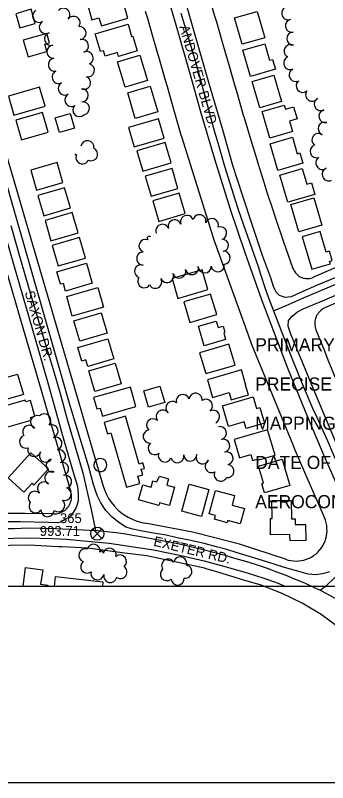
# Model space of a CAD drawing. Extents: x -25029 to 2274964, y -81170 to 687028.
# Drawn here: x 5304 to 5782, y -69048 to -67874 of the extents above; entities that cross this region are included whole.
import ezdxf

# ---------------------------------------------------------------- set-up
doc = ezdxf.new("R2010")
doc.units = 0
for name, color, linetype in [('60', 7, 'Continuous'), ('81911BEA - RW_X_Fee_RW', 7, 'Continuous'), ('BLDG', 7, 'Continuous'), ('GE_X_CL_2000', 7, 'Continuous'), ('ROAD', 7, 'Continuous'), ('ROAD-NAME', 7, 'Continuous'), ('TI_BORDER', 7, 'Continuous'), ('TI_TITLE', 7, 'Continuous'), ('TI_VER', 7, 'Continuous'), ('TREES', 7, 'Continuous')]:
    doc.layers.add(name, color=color, linetype=linetype)

msp = doc.modelspace()

# ---------------------------------------------------------------- linework, layer by layer
at = {"layer": '60'}
msp.add_lwpolyline([(5251.6, -64748.4), (10251.6, -64748.4), (10251.6, -68748.4), (5251.6, -68748.4)], close=True, dxfattribs=at)
at = {"layer": '81911BEA - RW_X_Fee_RW'}
for points in [[(5598.3, -67836.4), (5609.4, -67874.8), (5612.2, -67884.4), (5620.5, -67913.2), (5626.1, -67932.5), (5631.6, -67951.7), (5640, -67980.5), (5642.7, -67990.1), (5653.8, -68028.5), (5654.1, -68029.3)], [(5503.3, -67867.7), (5506.1, -67877.3), (5514.4, -67906.2), (5520, -67925.4), (5525.5, -67944.6), (5533.8, -67973.4), (5536.6, -67983)], [(5536.6, -67983), (5547.7, -68021.4), (5558, -68057.1)], [(5654.1, -68029.3), (5665.3, -68066.8), (5668.2, -68076.4), (5676.9, -68105.1), (5677.5, -68107.3), (5683, -68124.2), (5689.1, -68143.2), (5698.4, -68171.7), (5701.5, -68181.3), (5702.6, -68184.7), (5714.5, -68219.1), (5729.3, -68261.6)], [(5277.1, -68041.6), (5288.3, -68080), (5299.5, -68118.3), (5310.8, -68156.7), (5322, -68195.1), (5333.2, -68233.5), (5344.5, -68271.9), (5355.7, -68310.3), (5367, -68348.7), (5378.2, -68387.1), (5389.4, -68425.5), (5400.7, -68463.8), (5411.9, -68502.2), (5428.8, -68559.8), (5439, -68594.7)], [(5558, -68057.1), (5558.9, -68059.9), (5606.6, -68212.6), (5608.3, -68218), (5660.6, -68363.2), (5665.5, -68376.6), (5729.5, -68532.6)], [(5231.6, -68064.1), (5242.8, -68102.5), (5254, -68140.9), (5265.3, -68179.3), (5276.5, -68217.7), (5287.7, -68256), (5299, -68294.4), (5310.2, -68332.8), (5321.5, -68371.2), (5332.7, -68409.6), (5343.9, -68448), (5355.2, -68486.4), (5389.4, -68603.3)], [(5962.3, -68187.3), (5880, -68223.2), (5760.7, -68275.1)], [(5980.4, -68233.9), (5893.2, -68272), (5778.3, -68322)], [(5729.3, -68261.6), (5730.1, -68263.4), (5731, -68265.2), (5732.1, -68266.9), (5733.3, -68268.5), (5734.6, -68270), (5736.1, -68271.4), (5737.7, -68272.7), (5739.4, -68273.8), (5741.2, -68274.7), (5743, -68275.5), (5744.9, -68276.2), (5746.9, -68276.6), (5748.9, -68276.9), (5750.9, -68277), (5752.9, -68277), (5754.9, -68276.8), (5756.9, -68276.4), (5758.8, -68275.8), (5760.7, -68275.1)], [(5778.3, -68322), (5776.3, -68323), (5774.4, -68324.1), (5772.6, -68325.4), (5770.9, -68326.8), (5769.4, -68328.4), (5768, -68330.1), (5766.7, -68331.9), (5765.6, -68333.8), (5764.7, -68335.8), (5763.9, -68337.9), (5763.3, -68340), (5762.9, -68342.2), (5762.7, -68344.4), (5762.7, -68346.6), (5762.9, -68348.8), (5763.2, -68351), (5763.7, -68353.2), (5764.5, -68355.3)], [(5764.5, -68355.3), (5777.4, -68387.8), (5782.8, -68401.3), (5800.1, -68443.4), (5801.7, -68447.1), (5819.7, -68489.4), (5821.1, -68492.7)], [(5729.5, -68532.6), (5732.3, -68539.1), (5752.3, -68585), (5777.6, -68643)], [(5439, -68594.7), (5441.2, -68601.2), (5444, -68607.6), (5447.3, -68613.6), (5451.2, -68619.4), (5455.5, -68624.8), (5460.3, -68629.8), (5461.9, -68631.2), (5465.5, -68634.4), (5471, -68638.5), (5476.9, -68642.1), (5483.1, -68645.2), (5489.6, -68647.7), (5496.2, -68649.7), (5503, -68651.1)], [(5362.9, -68637.2), (5365.2, -68637.2), (5367.5, -68637), (5369.7, -68636.6), (5371.9, -68636), (5374.1, -68635.2), (5376.1, -68634.2), (5378.1, -68633.1), (5380, -68631.8), (5381.7, -68630.4), (5383.4, -68628.7), (5384.8, -68627), (5386.2, -68625.2), (5387.3, -68623.2), (5388.3, -68621.1), (5389.1, -68619), (5389.7, -68616.8), (5390.2, -68614.6), (5390.4, -68612.3), (5390.4, -68610), (5390.3, -68607.7), (5389.9, -68605.5), (5389.4, -68603.3)], [(5362.9, -68637.2), (5319.6, -68636.3), (5292.9, -68636.7), (5276.3, -68636.9), (5233, -68639.2)], [(5718.1, -68706.5), (5722, -68707.7), (5726, -68708.6), (5730, -68709.1), (5734.1, -68709.3), (5738.2, -68709.1), (5742.2, -68708.6), (5746.2, -68707.8), (5750.1, -68706.6), (5753.9, -68705), (5757.5, -68703.2), (5761, -68701), (5764.3, -68698.5), (5767.3, -68695.8), (5770.1, -68692.8), (5772.6, -68689.6), (5774.9, -68686.2), (5776.8, -68682.6), (5778.4, -68678.9), (5779.7, -68675), (5780.7, -68671), (5781.3, -68667), (5781.5, -68662.9), (5781.4, -68658.8), (5781, -68654.8), (5780.2, -68650.8), (5779.1, -68646.9), (5777.6, -68643)], [(5718.1, -68706.5), (5647.6, -68683.6), (5583.8, -68667.1), (5575.8, -68665.1), (5503, -68651.1)], [(5325.4, -68685.1), (5295.8, -68685.3), (5266.1, -68686.2), (5236.5, -68687.9)], [(5680.7, -68746.3), (5654.2, -68738.4), (5607.7, -68724.5), (5598.2, -68721.7), (5594, -68720.4), (5505.5, -68701.5), (5467.8, -68696.6), (5415.8, -68689.7), (5375.4, -68687.7), (5370.4, -68687.4), (5325.4, -68685.1)], [(5921.8, -68973.6), (5914.5, -68957.6), (5907.6, -68942.5), (5890.8, -68912.8), (5871.5, -68884.6), (5853.4, -68862.6), (5849.8, -68858.2), (5826, -68833.7), (5800.2, -68811.4), (5772.5, -68791.3), (5743.2, -68773.7), (5712.6, -68758.7), (5680.7, -68746.3)]]:
    msp.add_lwpolyline(points, dxfattribs=at)
at = {"layer": 'BLDG'}
for points in [[(5421.8, -67881.1), (5432.4, -67878), (5436.1, -67890.5), (5476.6, -67878.6), (5469.8, -67855.5), (5466.6, -67856.5), (5461.6, -67839.6), (5413.8, -67853.7)], [(5311.3, -67893.6), (5335, -67886.7), (5328.7, -67865), (5305, -67871.9)], [(5674.4, -67868.2), (5686.2, -67908.5), (5651.8, -67918.5), (5640, -67878.3)], [(5482.3, -67906.5), (5484.2, -67906), (5490.9, -67928.8), (5462.4, -67937.1), (5460.7, -67931.1), (5441.8, -67936.6), (5439.4, -67928.5), (5434.8, -67929.8), (5426.8, -67902.7), (5476.9, -67888)], [(5324.1, -67937.9), (5352.8, -67929.6), (5349.5, -67918.2), (5356.6, -67916.2), (5352.5, -67902.1), (5316.7, -67912.5)], [(5686.1, -67917.8), (5693.5, -67943), (5698.1, -67941.7), (5702.5, -67956.7), (5664.2, -67967.9), (5652.4, -67927.6)], [(5495.2, -67935.1), (5506.6, -67974.1), (5472.4, -67984.1), (5460.9, -67945.2)], [(5700, -67965.7), (5711.7, -68005.9), (5678.5, -68015.7), (5666.7, -67975.5)], [(5302.3, -68027.1), (5349.9, -68013.2), (5341.4, -67984), (5293.8, -67997.9)], [(5522.5, -68021.9), (5488.1, -68032), (5476.5, -67992.6), (5510.9, -67982.5)], [(5715.9, -68011.7), (5717.7, -68018), (5730.3, -68014.3), (5735.7, -68032.6), (5723.9, -68036), (5728.7, -68052.2), (5694.2, -68062.3), (5682.2, -68021.6)], [(5314.1, -68065), (5354.9, -68053.1), (5346.1, -68022.8), (5305.3, -68034.7)], [(5388.4, -68024.5), (5394.9, -68046.8), (5372, -68053.4), (5365.5, -68031.1)], [(5486.3, -68075.4), (5532.1, -68062), (5523.4, -68032.5), (5477.6, -68045.9)], [(5728.5, -68060.8), (5735.9, -68086), (5740, -68084.8), (5744.6, -68100.6), (5706.3, -68111.8), (5694.3, -68070.8)], [(5499.6, -68112.7), (5543.1, -68099.9), (5534, -68068.8), (5490.5, -68081.6)], [(5337, -68141.8), (5377.4, -68130.1), (5368.5, -68099.6), (5328.1, -68111.3)], [(5512.4, -68151.1), (5553.3, -68139.1), (5544.4, -68108.5), (5503.4, -68120.6)], [(5743.5, -68108.6), (5750.5, -68132.6), (5757.5, -68130.6), (5762.6, -68148.3), (5721.7, -68160.2), (5709.5, -68118.6)], [(5347.9, -68180.8), (5388.8, -68168.9), (5379.8, -68138), (5338.9, -68149.8)], [(5524.1, -68189.6), (5564.6, -68177.7), (5555.4, -68146.2), (5514.8, -68158.1)], [(5761.2, -68153.7), (5773.4, -68195.5), (5738.5, -68205.7), (5726.3, -68163.9)], [(5359, -68219.2), (5400.5, -68207.1), (5391.6, -68176.1), (5350, -68188.2)], [(5370, -68257.7), (5411.7, -68245.6), (5402.6, -68214.2), (5360.9, -68226.3)], [(5786.6, -68254.5), (5785.5, -68250.7), (5789.4, -68249.6), (5785.1, -68234.9), (5780.2, -68236.4), (5771, -68205), (5743.6, -68213.1), (5758.1, -68262.8)], [(5422.3, -68284.3), (5381.5, -68296.2), (5378, -68284.4), (5373.4, -68285.8), (5367.9, -68266.7), (5413.4, -68253.5)], [(5553.3, -68307.4), (5599.3, -68293.9), (5590.4, -68263.5), (5544.4, -68277)], [(5439.5, -68320.6), (5391.7, -68334.5), (5383.1, -68304.6), (5430.8, -68290.7)], [(5571.5, -68344.2), (5612.6, -68332.1), (5603.4, -68300.7), (5562.3, -68312.8)], [(5445, -68360.8), (5403.3, -68372.9), (5394.2, -68341.6), (5435.9, -68329.5)], [(5611.9, -68342.2), (5614.8, -68352.1), (5622.6, -68349.9), (5625.3, -68359.2), (5623.3, -68360.4), (5626.3, -68370.4), (5593.7, -68380), (5585, -68350.1)], [(5455, -68400.1), (5415.5, -68411.6), (5412.6, -68401.5), (5406.1, -68403.4), (5400, -68382.4), (5446, -68369)], [(5595.8, -68422.5), (5640.8, -68409.3), (5631.4, -68377.4), (5586.4, -68390.6)], [(5466.6, -68438.1), (5426.3, -68449.8), (5417.2, -68418.4), (5457.5, -68406.7)], [(5307.8, -68423.3), (5316.8, -68454.4), (5275.7, -68466.3), (5266.7, -68435.2)], [(5606.4, -68459), (5631.7, -68451.6), (5634.9, -68462.7), (5661.2, -68455), (5656.9, -68440.4), (5657.3, -68440.1), (5650.4, -68416.5), (5598.4, -68431.8)], [(5429.3, -68476.6), (5434.2, -68475.2), (5437.8, -68487.7), (5489.1, -68472.8), (5480.5, -68443), (5424.3, -68459.2)], [(5525.8, -68441.5), (5533.1, -68466.6), (5508.4, -68473.8), (5501.1, -68448.7)], [(5673.7, -68475.8), (5678.9, -68474.3), (5685.8, -68498.1), (5657.7, -68506.4), (5654.8, -68496.5), (5630.8, -68503.6), (5621.5, -68472), (5668.6, -68458.2)], [(5282.2, -68507.2), (5328.7, -68493.7), (5327.5, -68489.5), (5334.5, -68487.5), (5327.5, -68463.5), (5320.3, -68465.6), (5319.5, -68462.9), (5273.3, -68476.3)], [(5440.5, -68497.2), (5445.6, -68514.7), (5450.6, -68513.2), (5474.8, -68596.4), (5495.2, -68590.4), (5492.1, -68579.6), (5499.7, -68577.4), (5497.2, -68568.9), (5502.2, -68567.5), (5499.8, -68559.1), (5494.1, -68560.8), (5472.9, -68487.8)], [(5647.7, -68551.2), (5664.8, -68546.1), (5667.6, -68555.5), (5676.4, -68552.9), (5677.3, -68554.4), (5701.9, -68547.2), (5690.5, -68508.5), (5639.6, -68523.4)], [(5328, -68543.6), (5293.5, -68581.9), (5317.7, -68603.8), (5330.1, -68590), (5333.1, -68592.7), (5355.2, -68568.2)], [(5712.8, -68553.4), (5724.6, -68593.6), (5685.8, -68604.9), (5681.8, -68591.3), (5684.3, -68589.8), (5676.7, -68564)], [(5499.5, -68592.8), (5512.2, -68596.2), (5515, -68586.3), (5521.2, -68588), (5525.3, -68579.5), (5539.1, -68583.3), (5536.5, -68593.2), (5548, -68596.3), (5540.3, -68624.4), (5525.2, -68620.3), (5524.1, -68624.2), (5493.2, -68615.8)], [(5600.7, -68599.7), (5589.4, -68641.1), (5559.3, -68632.9), (5570.5, -68591.5)], [(5640.1, -68609.2), (5636.1, -68623.7), (5655.3, -68628.9), (5648.8, -68652.4), (5629.5, -68647.2), (5628.6, -68650.6), (5609.2, -68645.3), (5610.7, -68639.7), (5601.2, -68637.1), (5611, -68601.2)], [(5726.7, -68616.4), (5727, -68644.7), (5732.6, -68644.7), (5732.7, -68653.5), (5748.6, -68653.3), (5749, -68677.8), (5724.9, -68678.1), (5724.8, -68668.9), (5695.2, -68669.3), (5694.9, -68644.1), (5697.3, -68644), (5696.9, -68616.7)]]:
    msp.add_lwpolyline(points, close=True, dxfattribs=at)
for points in [[(5316.5, -68748.4), (5320, -68719.2), (5346.4, -68722.7), (5343, -68744.9), (5354.1, -68746.3), (5354.1, -68748.4)], [(5364.4, -68748.4), (5365.7, -68732.7), (5438.5, -68740.9), (5437.7, -68748.4)]]:
    msp.add_lwpolyline(points, dxfattribs=at)
at = {"layer": 'GE_X_CL_2000'}
for points in [[(5557.8, -67870.8), (5564.7, -67894.4), (5571.8, -67918), (5578, -67938.8), (5584.1, -67959.6), (5589.9, -67980.5), (5595.5, -68001.4), (5600.1, -68018.5), (5604.7, -68035.5), (5609.5, -68052.4), (5614.4, -68069.3), (5619.5, -68087.3), (5624.8, -68105.2), (5630.2, -68123), (5635.9, -68140.8), (5640.4, -68155.4), (5645.1, -68169.9), (5650, -68184.4), (5675.9, -68258.6), (5679.6, -68270.1), (5686.5, -68290.7), (5692.1, -68306.7), (5699.5, -68326.6)], [(5699.5, -68326.6), (5722.5, -68316.7), (5745.4, -68306.7), (5768.4, -68296.8), (5791.6, -68287), (5814.8, -68277), (5827.6, -68271.4), (5860.8, -68256.4), (5890.5, -68243.7), (5920.3, -68231.1), (5950.1, -68218.7), (5964.9, -68212.4), (5979.8, -68206.1), (5994.5, -68199.7), (6017.3, -68190.1)], [(5297.5, -68196), (5312.1, -68246.4), (5318, -68267), (5324.6, -68290.3), (5337.7, -68335.2), (5349.9, -68376.2), (5362.7, -68417.7), (5372.9, -68453.1), (5384.5, -68494.4), (5407.9, -68574.4), (5420.3, -68630.5), (5427.3, -68662.4)], [(5699.5, -68326.6), (5704.1, -68338.3), (5712.1, -68359.5), (5720.3, -68380.6), (5728.8, -68401.6), (5737.4, -68422.6), (5742.6, -68435.8), (5748, -68449), (5753.6, -68462.1), (5759.4, -68475.1), (5765.4, -68488), (5782.2, -68525.2), (5790.8, -68545.5), (5799.4, -68565.8), (5808.1, -68586), (5816.9, -68606.1), (5825, -68625.7), (5833.3, -68645.4), (5842.3, -68666.2)], [(5177.3, -68655.1), (5182.8, -68656.4), (5188.3, -68657.4), (5193.8, -68658.3), (5199.4, -68659), (5220.1, -68659.5), (5240.8, -68659.8), (5261.6, -68659.9), (5282.3, -68659.7), (5303, -68659.3), (5323.8, -68658.7), (5345, -68659), (5366.1, -68659.6), (5387.3, -68660.3), (5408.5, -68661.3), (5427.3, -68662.4)], [(5427.3, -68662.4), (5429.6, -68662.5), (5444.2, -68664), (5458.6, -68665.8), (5473.1, -68667.8), (5487.5, -68670), (5501.9, -68672.5), (5528.6, -68677.6), (5538.1, -68679.2), (5555.6, -68682.9), (5572.7, -68686.9), (5589.8, -68691), (5623.5, -68700), (5640.1, -68704.7), (5656.7, -68709.6), (5673.2, -68714.8), (5689.8, -68720.2), (5704.2, -68725.6), (5718.6, -68731.1), (5732.8, -68736.8), (5746.9, -68742.8), (5761, -68749.1), (5770.8, -68753.9)], [(5770.8, -68753.9), (5781.2, -68746.1), (5802.3, -68726.3), (5823.7, -68704), (5832.1, -68691.3), (5836.8, -68680.4), (5842.3, -68666.2)], [(5770.8, -68753.9), (5780.5, -68758.8), (5790, -68763.9), (5799.5, -68769.2), (5808.9, -68774.6), (5818.1, -68780.3), (5827.2, -68786), (5833.6, -68790.1), (5840.1, -68794.5), (5846.4, -68799.1), (5852.6, -68803.9), (5858.7, -68808.9), (5864.6, -68814), (5870.3, -68819.3), (5875.9, -68824.8), (5881.1, -68830.3), (5902.6, -68853.1), (5919.2, -68871.9), (5933.5, -68887.3)]]:
    msp.add_lwpolyline(points, dxfattribs=at)
at = {"layer": 'ROAD'}
for points in [[(5765.4, -68287.6), (5744.4, -68296.7), (5726.5, -68305.1), (5717.4, -68306.1), (5708.8, -68302.7), (5703.7, -68297.9), (5699.5, -68289.1), (5695.6, -68275.8), (5683.1, -68243.1), (5667.6, -68196), (5652.5, -68151.2), (5637.2, -68104.1), (5621.9, -68049.3), (5601.8, -67980.8), (5576.7, -67893.8), (5546.2, -67786.4)], [(5531.2, -67823.7), (5552.8, -67897.7), (5571.3, -67963.3), (5588.6, -68023.4), (5609.4, -68093.6), (5633.1, -68170.8), (5655.6, -68237.1), (5681.8, -68310.4), (5721.5, -68415.4), (5751.4, -68488.4), (5776.8, -68547.9), (5798.4, -68597.4)], [(5917.4, -67858.6), (5921.7, -67883), (5927, -67914.6), (5935.7, -67960.9), (5947.4, -68011.5), (5958.1, -68050.7), (5967.8, -68084.8), (5977.4, -68116.4), (5986.2, -68142), (5990.2, -68154.2), (5993, -68161.3), (5993, -68169.6), (5990.5, -68177.5), (5986.9, -68184.6), (5982.3, -68190.7), (5977.3, -68195.4), (5971.4, -68199.5), (5961.2, -68204.8), (5877.3, -68241), (5765.4, -68287.6)], [(5251.6, -68083.6), (5266.3, -68133.6), (5300.4, -68251.3), (5331.2, -68357.2), (5354.2, -68436.7), (5377.9, -68520.8), (5394, -68577), (5399.5, -68594.8), (5400.6, -68606.2), (5400.4, -68617.8), (5397.8, -68627.2), (5393, -68635.2), (5387.7, -68641.4), (5380.6, -68645.6), (5374.6, -68649.2), (5369.7, -68650.9), (5355.3, -68650.3), (5333.5, -68649.7), (5312, -68649.4), (5289.5, -68649.2), (5273.7, -68650), (5256.5, -68650.9), (5251.6, -68651.1)], [(5785.2, -68725.7), (5774.4, -68728.9), (5764, -68730.4), (5752.8, -68729.5), (5734.9, -68724.3), (5716.5, -68719.3), (5689.5, -68710.6), (5664.5, -68703), (5644.1, -68696.7), (5628.1, -68691.4), (5612.4, -68687.5), (5593.4, -68682.5), (5573, -68677.8), (5552.2, -68673.8), (5535.4, -68669.8), (5519, -68666.9), (5499.2, -68663.8), (5484.1, -68660.7), (5473.8, -68657.5), (5462.5, -68649.9), (5452.6, -68641.9), (5442.9, -68632), (5435.5, -68620), (5429.5, -68609.1), (5424.2, -68592.3), (5416.4, -68563.4), (5387.5, -68468.3), (5347.5, -68329.2), (5276.3, -68081.4)], [(5813.5, -68571.1), (5766.3, -68459.6), (5726.2, -68361.9), (5721.9, -68350.1), (5722.4, -68341.1), (5728, -68334.5), (5736.1, -68328), (5745.1, -68323.5), (5770.9, -68312.8), (5836.9, -68284.4)], [(5251.6, -68675.8), (5259.7, -68675.4), (5276.7, -68675.1), (5301.5, -68674.1), (5322.6, -68674), (5342.3, -68674.3), (5360.6, -68674.6), (5382.9, -68675.8), (5403.9, -68677.8), (5447.9, -68681.7), (5485.2, -68687.4), (5515.7, -68692.2), (5555.6, -68700.3), (5593.5, -68709.1), (5625.2, -68717.6), (5659.5, -68727.5), (5684.7, -68735.7), (5702.7, -68741.7), (5718.6, -68748.4)]]:
    msp.add_lwpolyline(points, dxfattribs=at)
at = {"layer": 'TI_BORDER'}
for points in [[(-48.4, -64448.4), (6951.6, -64448.4), (6951.6, -69048.4), (-48.4, -69048.4)], [(4951.6, -64448.4), (11951.6, -64448.4), (11951.6, -69048.4), (4951.6, -69048.4)]]:
    msp.add_lwpolyline(points, close=True, dxfattribs=at)
at = {"layer": 'TI_VER'}
for p, q in [((5422.5, -68660.2), (5436.9, -68674.6)), ((5429.7, -68667.4), (5436.9, -68660.2)), ((5429.7, -68667.4), (5422.5, -68674.6))]:
    msp.add_line(p, q, dxfattribs=at)
msp.add_circle((5429.9, -68667.4), 10.1, dxfattribs=at)
at = {"layer": 'TREES'}
for centre, radius, start, end in [((5722.1, -67871.1), 10, 112.0802, 292.0802), ((5340.8, -67875.2), 10, 120.6087, 300.6087), ((5377.9, -67873.4), 10, 319.1464, 139.1464), ((5351.1, -67892.3), 10, 121.444, 301.444), ((5393.6, -67885.8), 10, 324.7121, 144.7121), ((5727.7, -67890.2), 10, 100.9108, 280.9108), ((5402.8, -67901.5), 10, 275.8947, 95.8947), ((5359.2, -67910.4), 10, 106.8434, 286.8434), ((5729.9, -67910), 10, 91.4791, 271.4791), ((5362.7, -67930), 10, 93.5607, 273.5607), ((5406.5, -67921.1), 10, 285.5935, 105.5935), ((5725.8, -67929), 10, 64.1949, 244.1949), ((5413.5, -67939.7), 10, 295.8237, 115.8237), ((5364.9, -67949.9), 10, 98.7697, 278.7697), ((5725.2, -67947.3), 10, 112.0797, 292.0797), ((5415.6, -67958.4), 10, 256.7407, 76.7407), ((5733.5, -67965.5), 10, 117.0058, 297.0058), ((5370.8, -67968.7), 10, 116.3916, 296.3916), ((5409.5, -67977.4), 10, 247.7897, 67.7897), ((5380.2, -67986.4), 10, 119.5787, 299.5787), ((5744.3, -67982.2), 10, 128.5677, 308.5677), ((5406.1, -67996.7), 10, 271.8418, 91.8418), ((5758.7, -67995.7), 10, 145.4393, 325.4393), ((5390.3, -68003.6), 10, 120.8905, 300.8905), ((5771.8, -68010.1), 10, 119.2494, 299.2494), ((5402.4, -68019.3), 10, 134.6901, 314.6901), ((5407.9, -68016.6), 10, 278.9125, 98.9125), ((5779, -68028.5), 10, 103.2965, 283.2965), ((5777.8, -68047.6), 10, 69.4585, 249.4585), ((5768.3, -68065), 10, 52.8789, 232.8789), ((5414.7, -68076), 10, 350.6348, 170.6348), ((5765.5, -68082.4), 10, 108.8664, 288.8664), ((5420.4, -68086.7), 10, 245.4214, 65.4214), ((5397.2, -68086.7), 1.15, 150.8986, 330.8986), ((5407.2, -68091.5), 10, 154.6766, 334.6766), ((5774.4, -68100.1), 10, 124.4278, 304.4278), ((5784.1, -68117.5), 10, 113.8855, 293.8855), ((5586.2, -68189.3), 10, 345.6784, 165.6784), ((5548.3, -68197.2), 10, 20.085, 200.085), ((5567.1, -68190.3), 10, 20.085, 200.085), ((5605.3, -68195), 10, 341.2034, 161.2034), ((5529.5, -68204), 10, 20.085, 200.085), ((5617.9, -68207.7), 10, 288.3696, 108.3696), ((5509.4, -68215.4), 3.15, 45.5304, 225.5304), ((5503.7, -68227), 10, 69.7214, 249.7214), ((5621.8, -68226.2), 9.03, 274.6673, 94.6673), ((5500.2, -68246.4), 10, 89.9164, 269.9164), ((5623.4, -68245.2), 10, 274.6673, 94.6673), ((5496.9, -68265.8), 10, 70.7488, 250.7488), ((5574.7, -68261), 10, 192.9303, 12.9303), ((5594.4, -68258.5), 10, 181.7476, 1.7476), ((5614.3, -68256.7), 10, 188.6544, 8.6544), ((5536.6, -68273.2), 10, 202.5057, 22.5057), ((5555.4, -68266.3), 10, 197.8505, 17.8505), ((5501.8, -68281.1), 10, 144.8013, 324.8013), ((5518.7, -68281.9), 10, 209.2482, 29.2482), ((5560.8, -68464.3), 10, 17.2981, 197.2981), ((5580.3, -68462.5), 10, 353.1731, 173.1731), ((5544.7, -68474.9), 10, 49.545, 229.545), ((5596.2, -68471.7), 10, 307.1533, 127.1533), ((5348.8, -68494), 10, 317.9208, 137.9208), ((5530.1, -68488.3), 10, 35.7693, 215.7693), ((5607, -68488.5), 10, 298.217, 118.217), ((5337.7, -68496.6), 10, 68.4765, 248.4765), ((5515.3, -68501.5), 10, 47.3865, 227.3865), ((5325.8, -68511.5), 10, 34.0568, 214.0568), ((5356.4, -68500.9), 0.263, 317.3095, 137.3095), ((5359.8, -68510.6), 10, 288.3449, 108.3449), ((5612, -68497.8), 0.593, 297.8811, 117.8811), ((5617.7, -68513.4), 10, 284.6595, 104.6595), ((5320.7, -68526.6), 10, 108.8261, 288.8261), ((5365.9, -68529.6), 10, 287.4771, 107.4771), ((5510, -68518.8), 10, 98.4638, 278.4638), ((5517.7, -68536.5), 10, 128.792, 308.792), ((5622.7, -68532.8), 10, 284.6595, 104.6595), ((5333.4, -68539.2), 10, 161.7028, 341.7028), ((5351.2, -68547.9), 10, 146.2298, 326.2298), ((5371.3, -68548.9), 10, 283.7405, 103.7405), ((5627.8, -68552.1), 10, 284.6595, 104.6595), ((5361.7, -68563.2), 10, 102.5197, 282.5197), ((5434.6, -68562.3), 10, 132.7071, 312.7071), ((5434.6, -68562.3), 10, 312.7071, 132.7071), ((5533.3, -68547.8), 10, 159.2578, 339.2578), ((5552.4, -68549), 10, 193.5696, 13.5696), ((5572.1, -68546.5), 10, 181.0795, 1.0795), ((5591.1, -68550.7), 10, 153.5622, 333.5622), ((5604.9, -68563.9), 10, 119.4261, 299.4261), ((5376.1, -68568.3), 10, 283.7405, 103.7405), ((5629, -68571.7), 10, 262.4056, 82.4056), ((5359.5, -68582), 10, 64.0261, 244.0261), ((5380.8, -68587.7), 10, 283.7405, 103.7405), ((5618.8, -68577.1), 10, 153.2213, 333.2213), ((5348.2, -68598.1), 10, 45.9634, 225.9634), ((5379.8, -68606.8), 10, 250.3243, 70.3243), ((5334.3, -68612.5), 10, 45.96, 225.96), ((5335.5, -68625.4), 10, 145.16, 325.16), ((5370.1, -68624), 10, 230.5388, 50.5388), ((5353.7, -68631.4), 10, 178.3966, 358.3966), ((5424.3, -68693.4), 10, 345.5359, 165.5359), ((5411.5, -68700.4), 10, 71.7037, 251.7037), ((5436.5, -68696.5), 2.58, 345.2945, 165.2945), ((5448.7, -68699.7), 10, 345.5972, 165.5972), ((5464.7, -68709.9), 10, 308.7876, 128.7876), ((5538.3, -68716.3), 10, 33.0607, 213.0607), ((5556.9, -68713), 10, 345.0144, 165.0144), ((5414.4, -68717.8), 10, 127.113, 307.113), ((5465.2, -68726), 10, 235.3874, 55.3874), ((5546.9, -68710.6), 0.34, 31.4284, 211.4284), ((5564.7, -68725.4), 10, 259.1482, 79.1482), ((5430.2, -68727.9), 10, 167.6094, 347.6094), ((5449.8, -68732.1), 10, 168.168, 348.168), ((5536.4, -68729.3), 10, 130.4156, 310.4156), ((5552.8, -68736.1), 10, 184.8133, 4.8133)]:
    msp.add_arc(centre, radius, start, end, dxfattribs=at)

# ---------------------------------------------------------------- texts
at = {"layer": 'ROAD-NAME'}
for s, rotation, p in [('ANDOVER BLVD.', 286.1586, (5555.4, -67891.5)), ('SAXON DR.', 286.0404, (5318.6, -68298.1)), ('EXETER RD.', 346.6663, (5515, -68685.7))]:
    msp.add_text(s, height=15, rotation=rotation, dxfattribs=at).set_placement(p)
at = {"layer": 'TI_TITLE'}
for s, p in [('PRIMARY TRAVERSE : CLEVELAND REGIONAL GEODETIC SURVEY', (5671.6, -68388.4)), ('PRECISE LEVELS : CLEVELAND REGIONAL GEODETIC SURVEY', (5671.6, -68448.4)), ('MAPPING PREPARED BY PHOTOGRAMMETRIC METHODS', (5671.6, -68508.4)), ('DATE OF PHOTOGRAPHY : APRIL 1993', (5671.6, -68568.4)), ('AEROCON PHOTOGRAMMETRIC SERVICES INC., WILLOUGHBY, OHIO', (5671.6, -68628.4))]:
    msp.add_text(s, height=20, dxfattribs=at).set_placement(p)
at = {"layer": 'TI_VER'}
for s, p in [('365', (5372.7, -68651.2)), ('993.71', (5341.9, -68670.8))]:
    msp.add_text(s, height=15, dxfattribs=at).set_placement(p)

doc.saveas('drawing.dxf')
